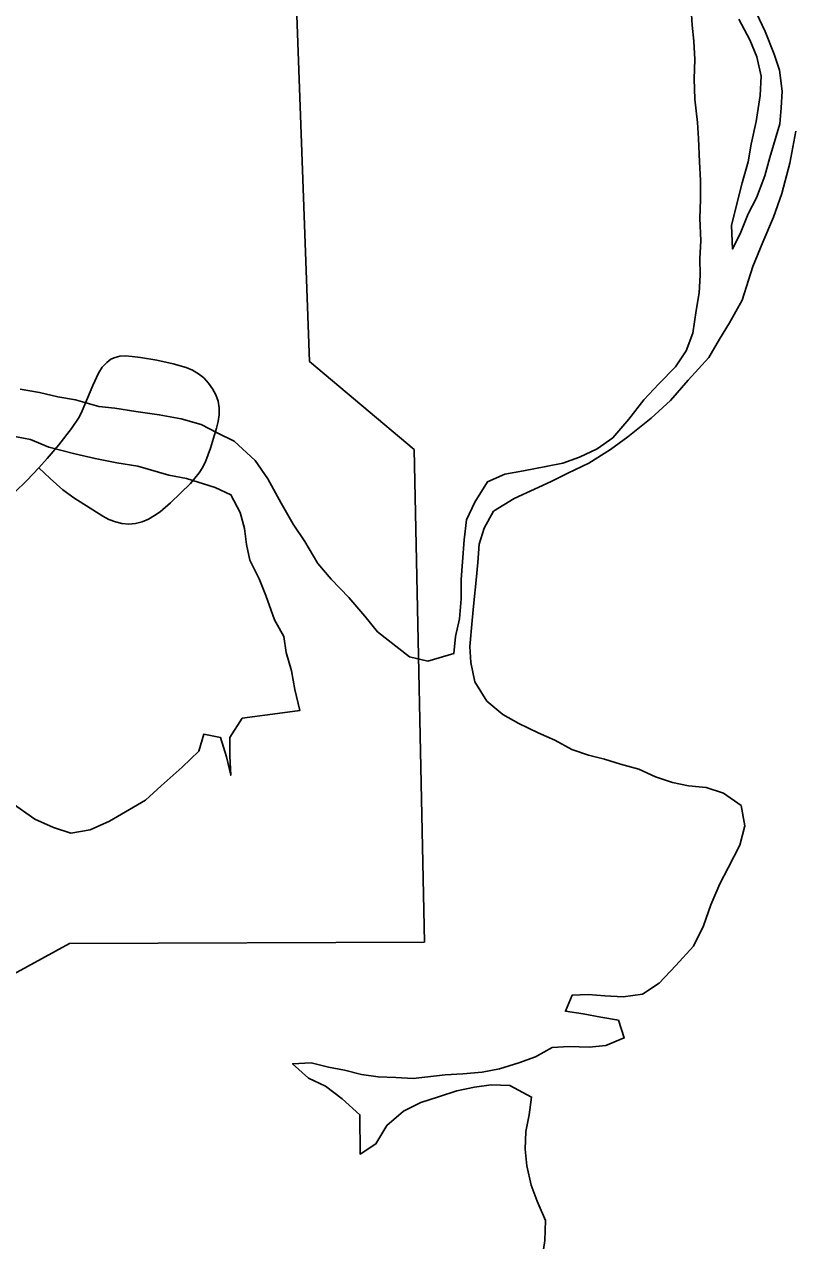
# Model space of a CAD drawing. Extents: x 0 to 34, y 0 to 22.
# Drawn here: x 6.4623 to 6.6365, y 19.1628 to 19.4382 of the extents above; entities that cross this region are included whole.
import ezdxf

# ---------------------------------------------------------------- set-up
doc = ezdxf.new("R2010")
doc.units = 0
for name, color, linetype in [('GM_X_Corporation', 7, 'Continuous'), ('GM_X_Minor_River', 7, 'Continuous'), ('GM_X_Township_Road', 7, 'Continuous')]:
    doc.layers.add(name, color=color, linetype=linetype)

msp = doc.modelspace()

# ---------------------------------------------------------------- linework, layer by layer
at = {"layer": 'GM_X_Corporation'}
msp.add_lwpolyline([(6.02093, 18.98289), (6.47248, 19.23007), (6.55287, 19.2304), (6.5506, 19.34193), (6.52687, 19.36184), (6.5229, 19.4692), (6.42525, 19.4768), (6.41702, 19.54004), (6.41272, 19.59919), (6.66443, 19.85526), (6.74265, 19.90025)], dxfattribs=at)
at = {"layer": 'GM_X_Minor_River'}
for points in [[(6.6133, 19.44165), (6.6135, 19.43804), (6.6139, 19.43443), (6.61411, 19.43025), (6.61395, 19.42587), (6.61416, 19.42131), (6.61476, 19.41599), (6.61496, 19.41238), (6.61518, 19.40706), (6.61539, 19.40288), (6.61541, 19.39851), (6.61525, 19.39433), (6.61546, 19.38919), (6.61529, 19.3852), (6.61531, 19.3814), (6.61514, 19.37741), (6.61441, 19.37341), (6.61367, 19.36828), (6.61217, 19.36428), (6.60973, 19.36065), (6.60595, 19.35683), (6.60255, 19.35321), (6.59916, 19.34882), (6.59557, 19.34462), (6.59198, 19.34213), (6.588, 19.34021), (6.58421, 19.33886), (6.58042, 19.33808), (6.5753, 19.33711), (6.57112, 19.33633), (6.56715, 19.3346), (6.56432, 19.33002), (6.56244, 19.32602), (6.5619, 19.32146), (6.56154, 19.31651), (6.56119, 19.31252), (6.56121, 19.30815), (6.56085, 19.30359), (6.55992, 19.29959), (6.55956, 19.29579), (6.55369, 19.29405), (6.54951, 19.29498), (6.54226, 19.30065), (6.5394, 19.30425), (6.53577, 19.30841), (6.53176, 19.31257), (6.52871, 19.31617), (6.52583, 19.3211), (6.52315, 19.32508), (6.52047, 19.32982), (6.51741, 19.33531), (6.51454, 19.33948), (6.50977, 19.34383), (6.50597, 19.34571), (6.50235, 19.3476), (6.49779, 19.34891), (6.49284, 19.34983), (6.48753, 19.35057), (6.48278, 19.35131), (6.47917, 19.35167), (6.47384, 19.35316), (6.46986, 19.35391), (6.46567, 19.35484), (6.4613, 19.35558)], [(6.62811, 19.44077), (6.63003, 19.4366), (6.63214, 19.43147), (6.6333, 19.42787), (6.63389, 19.42312), (6.63372, 19.41932), (6.63336, 19.4157), (6.63112, 19.40809), (6.63, 19.4039), (6.62813, 19.39895), (6.62625, 19.39533), (6.62456, 19.39114), (6.62269, 19.38733), (6.62247, 19.39265), (6.62377, 19.39817), (6.62489, 19.40236), (6.62619, 19.40711), (6.62693, 19.41111), (6.62804, 19.41625), (6.62896, 19.42214), (6.62913, 19.42652), (6.62816, 19.43089), (6.62662, 19.43468), (6.62413, 19.43942)], [(6.62544, 19.25675), (6.62466, 19.26131), (6.62066, 19.26414), (6.61667, 19.26545), (6.61268, 19.26582), (6.60907, 19.26656), (6.60526, 19.26787), (6.60146, 19.26956), (6.59728, 19.27068), (6.59366, 19.27181), (6.59005, 19.27274), (6.58625, 19.27405), (6.58244, 19.27613), (6.57864, 19.27782), (6.57426, 19.27989), (6.57064, 19.28196), (6.56702, 19.28499), (6.56434, 19.28935), (6.56337, 19.29371), (6.56316, 19.29732), (6.5637, 19.30322), (6.56406, 19.30721), (6.5646, 19.31235), (6.56496, 19.31634), (6.56532, 19.32052), (6.56644, 19.32414), (6.56851, 19.32795), (6.57324, 19.33083), (6.57779, 19.33294), (6.58157, 19.33467), (6.58536, 19.33659), (6.59009, 19.33889), (6.59501, 19.34195), (6.59898, 19.34483), (6.60428, 19.34903), (6.60862, 19.35305), (6.61259, 19.35762), (6.61731, 19.36278), (6.61975, 19.36697), (6.62201, 19.3706), (6.62483, 19.37574), (6.62726, 19.38336), (6.62951, 19.38888), (6.63195, 19.39459), (6.63382, 19.39993), (6.63568, 19.40678), (6.63698, 19.41401)], [(6.45889, 19.34511), (6.46364, 19.34418), (6.46782, 19.34249), (6.47372, 19.341), (6.47828, 19.33988), (6.48322, 19.33895), (6.48797, 19.33821), (6.495, 19.33616), (6.49899, 19.33542), (6.50546, 19.33336), (6.50907, 19.33166), (6.51118, 19.32768), (6.51215, 19.32407), (6.51255, 19.32046), (6.51333, 19.31686), (6.51544, 19.31268), (6.51697, 19.30889), (6.5189, 19.30339), (6.52101, 19.2996), (6.5216, 19.29599), (6.52276, 19.29181)], [(6.52276, 19.29181), (6.52354, 19.28763), (6.5247, 19.28289), (6.52072, 19.2823), (6.51161, 19.28111), (6.50879, 19.27673), (6.50881, 19.27255), (6.50902, 19.26818), (6.50805, 19.27235), (6.5067, 19.27672), (6.5029, 19.27746), (6.50178, 19.27365), (6.498, 19.27002), (6.49328, 19.26582), (6.48968, 19.26257), (6.48609, 19.26046), (6.48155, 19.25778), (6.47719, 19.25586), (6.47283, 19.25508), (6.46884, 19.25639), (6.46465, 19.25827), (6.45931, 19.26205)], [(6.52276, 19.29181), (6.52354, 19.28763), (6.5247, 19.28289), (6.52072, 19.2823), (6.51161, 19.28111), (6.50879, 19.27673), (6.50881, 19.27255), (6.50902, 19.26818), (6.50805, 19.27235), (6.5067, 19.27672), (6.5029, 19.27746), (6.50178, 19.27365), (6.498, 19.27002), (6.49328, 19.26582), (6.48968, 19.26257), (6.48609, 19.26046), (6.48155, 19.25778), (6.47719, 19.25586), (6.47283, 19.25508), (6.46884, 19.25639), (6.46465, 19.25827), (6.45931, 19.26205)], [(6.57926, 19.15675), (6.58017, 19.16283), (6.58034, 19.16739), (6.57842, 19.17176), (6.57707, 19.17536), (6.5761, 19.17973), (6.5757, 19.18353), (6.57587, 19.18752), (6.57661, 19.19132), (6.57716, 19.19532), (6.57221, 19.19796), (6.56804, 19.19813), (6.56424, 19.19754), (6.56026, 19.19676), (6.55609, 19.19541), (6.55211, 19.19406), (6.54813, 19.19214), (6.54435, 19.18889), (6.54191, 19.1847), (6.53831, 19.1824), (6.53827, 19.19133), (6.53426, 19.19493), (6.53045, 19.19776), (6.52664, 19.19964), (6.52302, 19.20286), (6.5272, 19.20307), (6.53119, 19.20213), (6.5348, 19.20139), (6.5386, 19.20046), (6.5424, 19.19991), (6.54639, 19.19974), (6.55037, 19.19956), (6.55758, 19.20036), (6.56157, 19.20057), (6.56593, 19.20097), (6.56991, 19.20175), (6.57427, 19.2031), (6.57806, 19.20445), (6.58185, 19.20656), (6.58564, 19.20676), (6.5902, 19.2066), (6.594, 19.20699), (6.59816, 19.20872), (6.59681, 19.21271), (6.59282, 19.21345), (6.58883, 19.21419), (6.58484, 19.21474), (6.58634, 19.21836), (6.58995, 19.21857), (6.59375, 19.21821), (6.59793, 19.21804), (6.60229, 19.21863), (6.60607, 19.22112), (6.60985, 19.22513), (6.61381, 19.22952), (6.61607, 19.23409), (6.61775, 19.23885), (6.61981, 19.24361), (6.6217, 19.24723), (6.62433, 19.25238), (6.62544, 19.25675)]]:
    msp.add_lwpolyline(points, dxfattribs=at)
at = {"layer": 'GM_X_Township_Road'}
for points in [[(6.46555, 19.33779), (6.46747, 19.33994), (6.47011, 19.34299), (6.47296, 19.3467), (6.47466, 19.3493), (6.47536, 19.35069), (6.47776, 19.35646), (6.47907, 19.35926), (6.47991, 19.36056), (6.48093, 19.36166), (6.48183, 19.36238), (6.48286, 19.3628), (6.4839, 19.36308), (6.48507, 19.36316), (6.48667, 19.36301), (6.48859, 19.36276), (6.49226, 19.36216), (6.49595, 19.36138), (6.49895, 19.36051), (6.50037, 19.35989), (6.5017, 19.3591), (6.50291, 19.35814), (6.50398, 19.35699), (6.50489, 19.35572), (6.50564, 19.35435), (6.50615, 19.3529), (6.50641, 19.35137), (6.50638, 19.34982), (6.50614, 19.34829), (6.50578, 19.34676), (6.50444, 19.34228), (6.50337, 19.33936), (6.50269, 19.33797), (6.50186, 19.33665), (6.5009, 19.33543), (6.49987, 19.33427), (6.49541, 19.3299), (6.49304, 19.32787), (6.49176, 19.32698), (6.49041, 19.3262), (6.48898, 19.3256), (6.48747, 19.32521), (6.48593, 19.32507), (6.48438, 19.32518), (6.48288, 19.32554), (6.48143, 19.32612), (6.48005, 19.32685), (6.47345, 19.33098), (6.47096, 19.33285), (6.46814, 19.33537), (6.46555, 19.33779)], [(6.42275, 19.30527), (6.42701, 19.30473), (6.43158, 19.30348), (6.43312, 19.30315), (6.43465, 19.30302), (6.43617, 19.30328), (6.43751, 19.30407), (6.43856, 19.3052), (6.43929, 19.30656), (6.44074, 19.31101), (6.44137, 19.31243), (6.44214, 19.31378), (6.44304, 19.31505), (6.44506, 19.31741), (6.4516, 19.32409), (6.4628, 19.33491), (6.46555, 19.33779)]]:
    msp.add_lwpolyline(points, dxfattribs=at)

doc.saveas('drawing.dxf')
